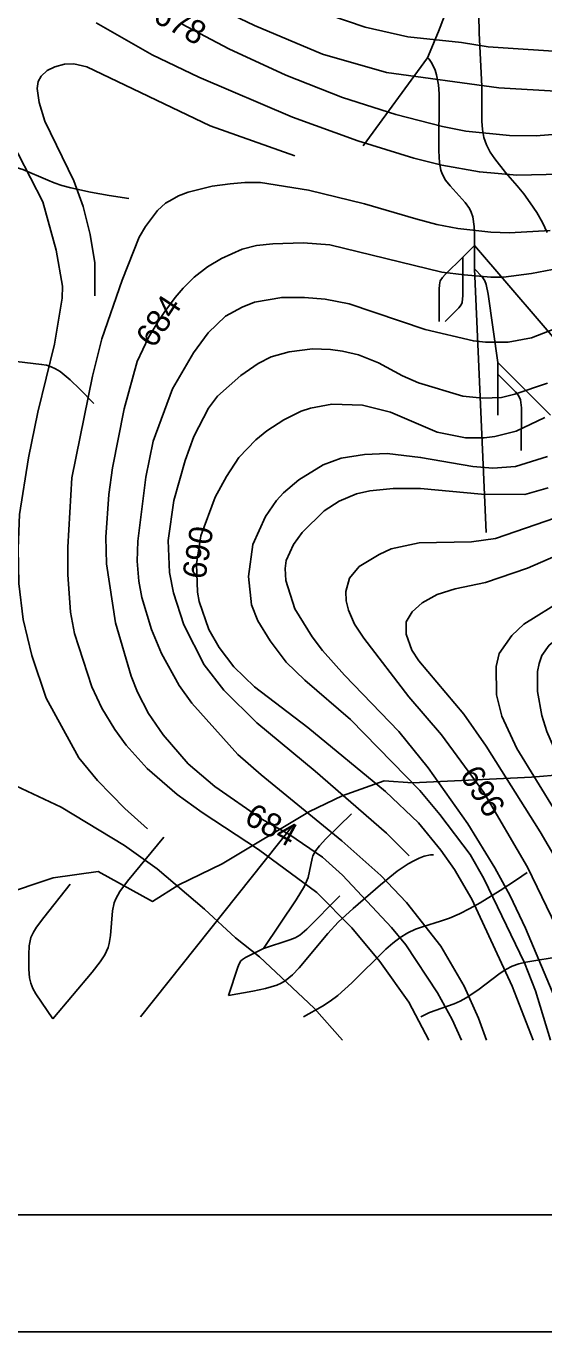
# Model space of a CAD drawing. Extents: x -709584 to -702006, y -1161789 to -1157496.
# Drawn here: x -706683 to -706462, y -1161766 to -1161208 of the extents above; entities that cross this region are included whole.
import ezdxf

# ---------------------------------------------------------------- set-up
doc = ezdxf.new("R2010")
doc.units = 0
for name, color, linetype in [('103_hranice KÚ', 7, 'Continuous'), ('120_vrstevnice hlavní', 7, 'Continuous'), ('121_vrstevnice hlavní_popis', 7, 'Continuous'), ('122_vrstevnice základní', 7, 'Continuous'), ('124_vrstevnice doplňková', 7, 'Continuous'), ('411_akumulovaný odtok', 7, 'Continuous'), ('800_mřížka', 7, 'Continuous')]:
    doc.layers.add(name, color=color, linetype=linetype)

msp = doc.modelspace()

# ---------------------------------------------------------------- linework, layer by layer
at = {"layer": '103_hranice KÚ'}
msp.add_lwpolyline([(-706987.62, -1161641.03), (-706972.47, -1161639.42), (-706948.62, -1161635.99), (-706932.28, -1161632), (-706901.74, -1161627.13), (-706864.14, -1161630.27), (-706838.5, -1161624.13), (-706808.12, -1161625.09), (-706787.71, -1161633.12), (-706764.53, -1161619.34), (-706759.94, -1161615.17), (-706716.04, -1161589.92), (-706694.26, -1161579.39), (-706671.83, -1161571.75), (-706652.61, -1161569.14), (-706629.38, -1161581.9), (-706618.18, -1161574.79), (-706599.66, -1161565.79), (-706562.41, -1161543.47), (-706548.38, -1161536.89), (-706530.54, -1161530.39), (-706518.39, -1161531.22), (-706467.57, -1161528.86), (-706454.11, -1161527.78)], dxfattribs=at)
at = {"layer": '120_vrstevnice hlavní'}
for points in [[(-706631.51, -1161550.91), (-706641.2, -1161542.22), (-706652.88, -1161530.25), (-706660.86, -1161520.56), (-706674.8, -1161495.18), (-706680.95, -1161476.95), (-706684.66, -1161461.56), (-706686.51, -1161446.18), (-706686.79, -1161431.36), (-706686.22, -1161416.82), (-706682.38, -1161392.6), (-706678.39, -1161373.22), (-706671.26, -1161344.15), (-706667.98, -1161324.49), (-706667.84, -1161319.36), (-706670.55, -1161303.97), (-706676.25, -1161283.45), (-706686.79, -1161262.93), (-706696.62, -1161247.54), (-706705.32, -1161236.42), (-706715.01, -1161225.31), (-706740.37, -1161200.37)], [(-706653.45, -1161207.07), (-706629.51, -1161220.75), (-706609.56, -1161230.3), (-706569.66, -1161247.25), (-706541.73, -1161257.37), (-706517.8, -1161264.78), (-706505.83, -1161267.77), (-706489.87, -1161270.62), (-706473.91, -1161272.05), (-706448.83, -1161271.48)], [(-706610.13, -1161449.88), (-706610.56, -1161437.91), (-706608.71, -1161425.94), (-706602.58, -1161409.41), (-706597.73, -1161400.58), (-706592.5, -1161392.49), (-706585.34, -1161384.9), (-706580.64, -1161381.05), (-706573.37, -1161376.35), (-706565.96, -1161372.79), (-706561.97, -1161371.51), (-706552.85, -1161369.8), (-706539.74, -1161370.23), (-706527.77, -1161373.22), (-706507.82, -1161381.62), (-706495.85, -1161384.05), (-706487.87, -1161384.05), (-706483.31, -1161383.48), (-706474.19, -1161381.2), (-706461.94, -1161375.36)], [(-706466.86, -1161641.04), (-706475.9, -1161618.02), (-706493.14, -1161580.97), (-706500.41, -1161568.29), (-706506.25, -1161560.03), (-706515.8, -1161548.34), (-706529.91, -1161534.95), (-706563.11, -1161507.73), (-706585.91, -1161490.35), (-706594.6, -1161481.8), (-706600.87, -1161473.53), (-706605.29, -1161465.84), (-706609.42, -1161453.87), (-706610.13, -1161449.88)], [(-706453.96, -1161453.01), (-706470.91, -1161463.56), (-706476.04, -1161468.4), (-706481.44, -1161476.06), (-706482.72, -1161481.68), (-706482.6, -1161493.77), (-706480.32, -1161502.89), (-706473.91, -1161516.57), (-706457.09, -1161543.93)]]:
    msp.add_lwpolyline(points, dxfattribs=at)
at = {"layer": '122_vrstevnice základní'}
for points in [[(-706655.45, -1161164.61), (-706639.06, -1161177), (-706623.53, -1161187.69), (-706601.3, -1161200.8), (-706585.91, -1161208.21), (-706556.84, -1161220.46), (-706529.48, -1161228.3), (-706481.6, -1161234.71), (-706454.81, -1161236.28)], [(-706554.56, -1161203.51), (-706538.6, -1161208.92), (-706520.36, -1161213.05), (-706497.56, -1161215.48), (-706486.16, -1161217.33), (-706449.68, -1161219.75)], [(-706572.51, -1161229.44), (-706596.74, -1161218.18), (-706616.69, -1161207.64)], [(-706428.59, -1161252.24), (-706465.64, -1161255.23), (-706477.04, -1161255.09), (-706495.57, -1161253.24), (-706505.54, -1161251.24), (-706525.49, -1161246.11), (-706548.29, -1161238.84), (-706572.51, -1161229.44)], [(-706459.66, -1161295.7), (-706477.04, -1161296.7), (-706485.02, -1161296.41), (-706498.99, -1161294.85), (-706507.97, -1161293.09), (-706516.94, -1161290.71), (-706538.88, -1161284.3), (-706562.82, -1161278.46), (-706583.34, -1161275.18), (-706590.03, -1161275.14), (-706596.17, -1161275.75), (-706603.86, -1161276.75), (-706614.12, -1161279.31), (-706618.25, -1161280.87), (-706620.96, -1161282.45), (-706623.77, -1161283.93), (-706627.23, -1161287.15), (-706632.36, -1161293.99), (-706635.07, -1161298.55), (-706642.33, -1161316.79), (-706651.03, -1161341.87), (-706655.02, -1161357.83), (-706663.85, -1161401.15), (-706665.56, -1161430.78), (-706665.47, -1161442.47), (-706664.42, -1161458.43), (-706662.71, -1161467.55), (-706655.3, -1161490.35), (-706651.03, -1161499.47), (-706645.47, -1161508.59), (-706640.62, -1161515.28), (-706631.65, -1161525.12), (-706618.82, -1161536.23), (-706608.14, -1161543.93), (-706584.2, -1161559.74), (-706559.26, -1161578.12), (-706544.3, -1161593.09), (-706532.33, -1161607.48), (-706519.93, -1161624.86), (-706511.47, -1161641.04)], [(-706449.68, -1161310.52), (-706467.64, -1161313.94), (-706479.61, -1161315.51), (-706485.02, -1161315.51), (-706496.29, -1161314.61), (-706505.83, -1161313.37), (-706553.7, -1161301.69), (-706565.1, -1161300.97), (-706577.95, -1161301.37), (-706585.05, -1161302.11), (-706591.04, -1161303.54), (-706599.87, -1161307.53), (-706605.91, -1161311.17), (-706611.56, -1161315.51), (-706616.28, -1161320.22), (-706619.68, -1161324.2), (-706624.16, -1161330.15), (-706626.95, -1161334.46), (-706631.08, -1161341.3), (-706635.92, -1161351.56), (-706641.48, -1161371.79), (-706646.47, -1161396.87), (-706648.04, -1161408.27), (-706649.32, -1161426.51), (-706649.03, -1161437.91), (-706645.19, -1161462.99), (-706638.49, -1161485.79), (-706635.78, -1161492.63), (-706631.08, -1161501.75), (-706624.81, -1161510.87), (-706614.12, -1161523.12), (-706602.72, -1161532.81), (-706582.77, -1161546.78), (-706570.8, -1161553.47), (-706556.84, -1161563.02), (-706548.29, -1161570.72), (-706527.34, -1161592.94), (-706521.21, -1161600.35), (-706507.68, -1161620.87), (-706501.41, -1161632.27), (-706497.46, -1161641.04)], [(-706612.55, -1161497.33), (-706617.97, -1161489.78), (-706625.52, -1161476.1), (-706629.8, -1161465.84), (-706633.93, -1161452.16), (-706635.21, -1161445.32), (-706635.92, -1161436.77), (-706635.64, -1161428.22), (-706632.22, -1161400.86), (-706629.08, -1161385.47), (-706620.82, -1161363.24), (-706611.84, -1161347.85), (-706605.57, -1161339.3), (-706598.16, -1161332.18), (-706591.18, -1161328.33), (-706585.91, -1161326.2), (-706574.22, -1161324.2), (-706564.53, -1161324.2), (-706555.7, -1161324.91), (-706545.44, -1161326.91), (-706512.95, -1161337.88), (-706492.43, -1161342.72), (-706487.3, -1161343.29), (-706477.61, -1161343.29), (-706467.64, -1161341.44), (-706452.25, -1161335.46)], [(-706460.8, -1161360.82), (-706474.76, -1161365.52), (-706480.45, -1161366.83), (-706488.44, -1161367.23), (-706496.99, -1161366.38), (-706515.8, -1161360.68), (-706522.64, -1161357.69), (-706532.9, -1161352.13), (-706541.45, -1161348.71), (-706548.29, -1161347.14), (-706553.45, -1161346.46), (-706561.11, -1161346.14), (-706571.09, -1161347.43), (-706578.78, -1161349.56), (-706584.31, -1161352.44), (-706591.61, -1161357.54), (-706601.58, -1161366.38), (-706605.43, -1161371.51), (-706611.7, -1161383.48), (-706615.4, -1161393.74), (-706620.25, -1161410.84), (-706622.67, -1161427.94), (-706622.1, -1161441.61), (-706620.39, -1161450.17), (-706615.97, -1161463.84), (-706607.28, -1161480.94), (-706598.87, -1161491.77), (-706584.91, -1161505.74), (-706559.97, -1161526.26), (-706529.48, -1161552.76), (-706519.79, -1161562.45)], [(-706401.9, -1161641.04), (-706402.23, -1161639.68), (-706407.22, -1161624.29), (-706417.19, -1161595.22), (-706428.88, -1161571.28), (-706438.28, -1161554.19), (-706442.84, -1161545.35), (-706455.81, -1161521.41), (-706461.08, -1161509.44), (-706463.22, -1161502.6), (-706465.07, -1161492.34), (-706465.07, -1161483.79), (-706464.36, -1161480.37), (-706463.18, -1161476.99), (-706460.03, -1161472.54), (-706457.38, -1161470.4), (-706451.39, -1161466.27), (-706426.6, -1161452.3), (-706400.38, -1161435.63), (-706374.87, -1161417.25), (-706356.06, -1161404.99), (-706337.54, -1161391.31), (-706327.71, -1161385.9)], [(-706587.19, -1161455.29), (-706588.47, -1161443.32), (-706586.62, -1161429.65), (-706581.21, -1161417.68), (-706576.5, -1161410.84), (-706573.51, -1161407.56), (-706566.96, -1161402), (-706556.55, -1161395.59), (-706548.86, -1161392.74), (-706538.88, -1161391.17), (-706529.2, -1161390.74), (-706514.95, -1161392.45), (-706492.72, -1161396.3), (-706484.17, -1161397.01), (-706474.48, -1161396.3), (-706460.8, -1161392.03)], [(-706572.51, -1161445.03), (-706572.8, -1161439.91), (-706572.37, -1161436.49), (-706569.23, -1161429.65), (-706565.53, -1161424.52), (-706556.13, -1161415.25), (-706549.71, -1161411.12), (-706542.3, -1161407.99), (-706536.6, -1161406.7), (-706526.63, -1161405.71), (-706514.95, -1161405.71), (-706489.01, -1161408.13), (-706470.49, -1161408.27), (-706460.51, -1161405.42)], [(-706457.38, -1161418.25), (-706483.03, -1161427.08), (-706493.29, -1161428.51), (-706515.52, -1161428.93), (-706527.48, -1161431.5), (-706532.62, -1161433.92), (-706541.16, -1161439.05), (-706545.3, -1161443.9), (-706546.86, -1161449.59), (-706546.72, -1161453.58), (-706545.72, -1161457.57), (-706543.16, -1161463.56), (-706539.17, -1161469.54), (-706519.93, -1161494.62), (-706505.97, -1161510.87), (-706488.01, -1161535.38), (-706469.35, -1161567.29), (-706450.96, -1161605.2)], [(-706449.26, -1161577.27), (-706463.93, -1161552.19), (-706487.02, -1161515.71), (-706496.56, -1161502.03), (-706515.66, -1161479.23), (-706518.65, -1161474.67), (-706521.07, -1161467.83), (-706521.07, -1161462.56), (-706518.51, -1161458.29), (-706514.23, -1161454.44), (-706507.82, -1161450.88), (-706500.13, -1161448.46), (-706487.3, -1161445.89), (-706469.35, -1161439.76), (-706445.12, -1161429.22)], [(-706450.84, -1161641.04), (-706456.52, -1161625.72), (-706470.2, -1161593.23), (-706476.76, -1161579.55), (-706483.31, -1161567.58), (-706494.85, -1161548.77), (-706511.67, -1161524.83), (-706524.21, -1161509.44), (-706547.43, -1161485.36), (-706556.84, -1161474.82), (-706561.26, -1161468.97), (-706568.67, -1161457), (-706572.51, -1161445.03)], [(-706459.47, -1161641.04), (-706465.93, -1161620.02), (-706470.63, -1161608.05), (-706488.01, -1161572.14), (-706493.86, -1161561.88), (-706506.68, -1161544.78), (-706515.23, -1161534.52), (-706544.87, -1161504.31), (-706564.39, -1161487.5), (-706572.37, -1161479.8), (-706579.21, -1161470.68), (-706584.48, -1161462.13), (-706587.19, -1161455.29)], [(-706486.79, -1161641.04), (-706490.29, -1161631.7), (-706496.28, -1161618.02), (-706506.25, -1161600.92), (-706520.93, -1161582.4), (-706531.9, -1161570.86), (-706548.57, -1161556.04), (-706583.06, -1161527.82), (-706592.89, -1161519.13), (-706612.55, -1161497.33)], [(-706548.22, -1161641.04), (-706560.4, -1161627.43), (-706583.77, -1161605.48), (-706593.89, -1161597.36), (-706607.14, -1161585.25), (-706627.37, -1161568.01), (-706641.34, -1161558.03), (-706668.41, -1161541.65), (-706687.65, -1161532.53)]]:
    msp.add_lwpolyline(points, dxfattribs=at)
at = {"layer": '124_vrstevnice doplňková'}
msp.add_lwpolyline([(-706568.69, -1161263.81), (-706604.72, -1161250.96), (-706657.44, -1161225.88), (-706663, -1161224.6), (-706666.96, -1161224.71), (-706671.12, -1161225.88), (-706674.4, -1161227.45), (-706676.97, -1161229.79), (-706678.12, -1161232.09), (-706678.67, -1161235), (-706677.82, -1161240.98), (-706675.39, -1161248.96), (-706663, -1161274.47), (-706659.01, -1161285.44), (-706656.02, -1161297.41), (-706654.02, -1161309.38), (-706654.02, -1161323.49)], dxfattribs=at)
at = {"layer": '411_akumulovaný odtok'}
for p, q in [((-706539.49, -1161259.5), (-706511.99, -1161222)), ((-706496.99, -1161307), (-706491.99, -1161302)), ((-706491.99, -1161312), (-706491.99, -1161302)), ((-706401.99, -1161407), (-706491.99, -1161302)), ((-706486.99, -1161424.5), (-706491.99, -1161312)), ((-706481.99, -1161357), (-706481.99, -1161352)), ((-706459.49, -1161374.5), (-706481.99, -1161352)), ((-706481.99, -1161374.5), (-706481.99, -1161357)), ((-706569.49, -1161549.5), (-706634.48, -1161631.09))]:
    msp.add_line(p, q, dxfattribs=at)
for points in [[(-706511.99, -1161222), (-706507.3, -1161210.8), (-706504.68, -1161204.12)], [(-706460.98, -1161296.52), (-706462.97, -1161292.27), (-706465.39, -1161287.99), (-706468.11, -1161283.86), (-706470.95, -1161280.01), (-706473.74, -1161276.57), (-706478.76, -1161270.83), (-706483.28, -1161265.12), (-706485.2, -1161262.18), (-706486.79, -1161259.15), (-706487.92, -1161255.99), (-706488.53, -1161252.6), (-706488.74, -1161249.06), (-706488.77, -1161234.22), (-706489.91, -1161211.31), (-706490.09, -1161203.83)], [(-706491.99, -1161302), (-706491.9, -1161297.88), (-706492.08, -1161293.92), (-706492.72, -1161289.78), (-706493.3, -1161287.89), (-706494.06, -1161286.29), (-706495.91, -1161283.73), (-706502.35, -1161276.61), (-706504.26, -1161274.14), (-706505.73, -1161271.49), (-706506.25, -1161269.97), (-706506.83, -1161266.75), (-706507.13, -1161261.68), (-706507.03, -1161237.4), (-706507.32, -1161233.46), (-706508.11, -1161229.22), (-706508.71, -1161227.24), (-706510.11, -1161224.27), (-706511.34, -1161222.57), (-706511.99, -1161222)], [(-706639.49, -1161282), (-706647.83, -1161280.75), (-706655.83, -1161279.32), (-706664.23, -1161277.5), (-706668.07, -1161276.46), (-706671.39, -1161275.34), (-706674.1, -1161274.23), (-706684.79, -1161269.6), (-706687.54, -1161268.72), (-706690.57, -1161268.02), (-706696.81, -1161267.21), (-706703.18, -1161266.84), (-706716.09, -1161266.66), (-706729.02, -1161266.85), (-706735.44, -1161267.21), (-706741.78, -1161267.99), (-706744.92, -1161268.63), (-706751.14, -1161270.31), (-706763.42, -1161274.49), (-706796.99, -1161287)], [(-706506.99, -1161334.5), (-706507.06, -1161320.73), (-706506.95, -1161318.89), (-706506.56, -1161317.18), (-706505.66, -1161315.71), (-706504.46, -1161314.36), (-706496.99, -1161307)], [(-706504.49, -1161334.5), (-706498.61, -1161328.69), (-706497.63, -1161327.33), (-706497.22, -1161326.3), (-706496.93, -1161323.39), (-706496.99, -1161307)], [(-706654.49, -1161369.5), (-706660.36, -1161363.37), (-706664.57, -1161359.33), (-706668.85, -1161355.84), (-706670.8, -1161354.62), (-706672.69, -1161353.76), (-706674.66, -1161353.16), (-706676.71, -1161352.75), (-706687.38, -1161351.54), (-706691.51, -1161350.59), (-706695.36, -1161348.93), (-706699.05, -1161346.77), (-706708, -1161340.55), (-706746.99, -1161312)], [(-706481.99, -1161352), (-706486.12, -1161322.82), (-706486.89, -1161318.74), (-706487.56, -1161317.08), (-706488.67, -1161315.46), (-706491.99, -1161312)], [(-706471.99, -1161389.5), (-706471.92, -1161371.33), (-706472.26, -1161367.85), (-706473.11, -1161366.05), (-706474.4, -1161364.47), (-706481.99, -1161357)], [(-706544.49, -1161544.5), (-706555.34, -1161555.12), (-706558.08, -1161558.11), (-706559.68, -1161560.19), (-706560.9, -1161562.44), (-706561.28, -1161563.53), (-706562.88, -1161571.72), (-706564.48, -1161575.4), (-706568.06, -1161581.25), (-706581.99, -1161602)], [(-706624.49, -1161554.5), (-706640.07, -1161573.25), (-706643.29, -1161577.71), (-706645.04, -1161580.83), (-706645.7, -1161582.47), (-706646.46, -1161585.83), (-706647.28, -1161596.44), (-706647.82, -1161599.89), (-706648.28, -1161601.54), (-706649.77, -1161604.72), (-706651.74, -1161607.72), (-706655.11, -1161612.08), (-706671.99, -1161632)], [(-706509.49, -1161562), (-706510.66, -1161561.98), (-706513.47, -1161562.61), (-706515.58, -1161563.42), (-706517.88, -1161564.53), (-706520.26, -1161565.88), (-706524.88, -1161568.97), (-706532.03, -1161574.8), (-706543.68, -1161584.84), (-706550.13, -1161590.78), (-706554.52, -1161595.5), (-706566.71, -1161610.27), (-706569.59, -1161613.26), (-706572.74, -1161615.78), (-706574.48, -1161616.76), (-706576.37, -1161617.57), (-706581.16, -1161619), (-706586.62, -1161620.19), (-706596.99, -1161622)], [(-706469.49, -1161569.5), (-706474.06, -1161572.73), (-706480.95, -1161577.27), (-706489.47, -1161582.45), (-706493.96, -1161584.94), (-706498.39, -1161587.18), (-706502.62, -1161589.02), (-706506.51, -1161590.37), (-706513.66, -1161592.52), (-706517.13, -1161593.76), (-706520.45, -1161595.3), (-706523.72, -1161597.32), (-706526.83, -1161599.7), (-706529.82, -1161602.32), (-706544.27, -1161616.67), (-706550.33, -1161622.04), (-706553.54, -1161624.43), (-706556.85, -1161626.53), (-706564.98, -1161631.09)], [(-706664.49, -1161574.5), (-706675.81, -1161588.77), (-706678.89, -1161592.9), (-706680.23, -1161595.04), (-706681.26, -1161597.28), (-706681.97, -1161600.8), (-706682.19, -1161604.49), (-706682.15, -1161610.73), (-706681.86, -1161614.41), (-706681.37, -1161616.78), (-706680.46, -1161619.09), (-706679.25, -1161621.32), (-706671.99, -1161632)], [(-706549.49, -1161579.5), (-706563.57, -1161593.66), (-706566.53, -1161596.27), (-706568.53, -1161597.43), (-706570.7, -1161598.31), (-706581.99, -1161602)], [(-706439.49, -1161599.5), (-706439.7, -1161599.95), (-706440.55, -1161600.65), (-706441.96, -1161601.51), (-706443.89, -1161602.43), (-706446.95, -1161603.51), (-706450.58, -1161604.45), (-706454.57, -1161605.25), (-706470.01, -1161607.73), (-706473.03, -1161608.48), (-706475.93, -1161609.54), (-706478.52, -1161610.87), (-706481, -1161612.45), (-706490.56, -1161619.7), (-706495.46, -1161623.04), (-706498.03, -1161624.43), (-706500.58, -1161625.52), (-706511.08, -1161629.23), (-706513.46, -1161630.36), (-706514.79, -1161631.09)], [(-706581.99, -1161602), (-706589.66, -1161605.77), (-706590.96, -1161606.59), (-706591.69, -1161607.26), (-706592.46, -1161608.53), (-706593.03, -1161609.97), (-706596.99, -1161622)]]:
    msp.add_lwpolyline(points, dxfattribs=at)
at = {"layer": '800_mřížka'}
for points in [[(-702006.48, -1161765.53), (-709584.12, -1161765.53), (-709584.12, -1157496.46), (-702006.48, -1157496.46)], [(-702056.48, -1161715.53), (-709534.12, -1161715.53), (-709534.12, -1157546.46), (-702056.48, -1157546.46)]]:
    msp.add_lwpolyline(points, close=True, dxfattribs=at)

# ---------------------------------------------------------------- texts
at = {"layer": '121_vrstevnice hlavní_popis'}
for s, rotation, p in [('678', 331.3957, (-706629.72, -1161206.23)), ('684', 56.9099, (-706628.76, -1161346.29)), ('690', 80.8642, (-706606.88, -1161444.8)), ('696', 301.7414, (-706498.49, -1161527.91)), ('684', 331.6875, (-706590.75, -1161548.29))]:
    msp.add_text(s, height=10, rotation=rotation, dxfattribs=at).set_placement(p)

doc.saveas('drawing.dxf')
